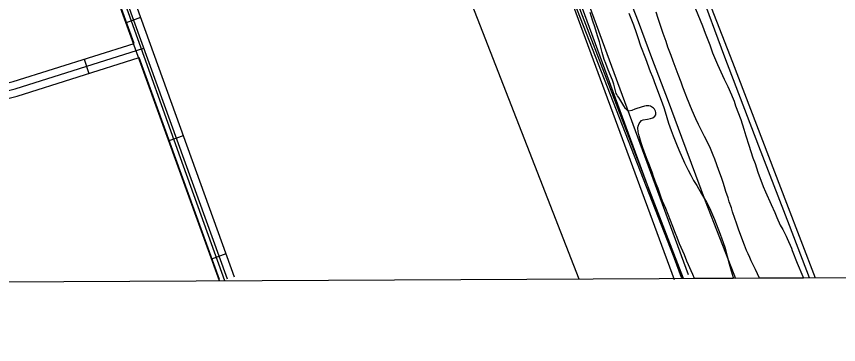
# Model space of a CAD drawing. Extents: x 3445503 to 3483459, y 540493 to 566012.
# Drawn here: x 3474080 to 3475718, y 545885 to 546538 of the extents above; entities that cross this region are included whole.
import ezdxf

# ---------------------------------------------------------------- set-up
doc = ezdxf.new("R2010")
doc.units = 0
for name, color, linetype in [('V-DTCH-CNTR', 7, 'Continuous'), ('V-GRID-FRAM', 7, 'Continuous'), ('V-ROAD-CNTR', 7, 'Continuous'), ('V-SITE-VEGE', 7, 'Continuous'), ('V-TOPO-SHOR', 7, 'Continuous')]:
    doc.layers.add(name, color=color, linetype=linetype)

msp = doc.modelspace()

# ---------------------------------------------------------------- linework, layer by layer
at = {"layer": 'V-DTCH-CNTR'}
for points in [[(3474987.1, 547815.8), (3475109.5, 547488), (3475228, 547178.1), (3475353.5, 546840.4), (3475506.5, 546446.9), (3475614.5, 546166.6), (3475671.4, 546017.7)], [(3474495.7, 546011.7), (3474407.3, 546256.4), (3474309.8, 546528.4), (3474186.2, 546872.2), (3474082.9, 547166.4), (3474079.1, 547177.3), (3474001, 547394.6), (3473901.8, 547669.3), (3473856.6, 547808.2)], [(3475409.1, 546016.4), (3475375, 546104.2), (3475294, 546314.5), (3475196, 546570.5), (3475110.9, 546789.7), (3475022.7, 547023.3), (3474934.1, 547270.1), (3474914.6, 547324)]]:
    msp.add_lwpolyline(points, dxfattribs=at)
at = {"layer": 'V-GRID-FRAM'}
msp.add_lwpolyline([(3449565.1, 564068.2), (3481202, 564229.3), (3481302.5, 546046.4), (3449649.7, 545885.3), (3449565.1, 564068.2)], dxfattribs=at)
at = {"layer": 'V-ROAD-CNTR'}
for p, q in [((3474299.7, 546526.1), (3474327.9, 546536.3)), ((3474215.3, 546452.9), (3474224.3, 546424.3)), ((3474384.7, 546291), (3474413, 546301.2)), ((3474469.8, 546055.9), (3474498, 546066.1))]:
    msp.add_line(p, q, dxfattribs=at)
for points in [[(3474500.5, 546015), (3474188.9, 546876.6), (3473780.3, 548003.7), (3473480.5, 548837.8), (3473453.6, 548916), (3473448.1, 548947.6), (3473444.6, 548974.8), (3473440.1, 549001.3), (3473431.6, 549017.5), (3473397.3, 549052.7)], [(3474314.8, 546484.3), (3474174.8, 546871.5), (3473766.2, 547998.6), (3473466.3, 548832.8), (3473439.1, 548912.3), (3473433.3, 548945.3), (3473429.7, 548972.6), (3473425.7, 548996.4), (3473419.3, 549008.6), (3473392.6, 549036.1)], [(3474943.9, 547225.6), (3475390.6, 546014.4)], [(3474958, 547230.8), (3475404.6, 546019.6)], [(3474972.1, 547236), (3475418.7, 546024.8)], [(3474515, 546019.1), (3474203, 546881.7), (3474100.4, 547164.8)], [(3473210, 546166.7), (3473792.6, 546353.8), (3473852.8, 546361), (3473916.8, 546360.8), (3473965.5, 546366.6), (3474078, 546393.9), (3474334.3, 546474.7)], [(3473820.8, 546372.3), (3473852, 546376), (3473916, 546375.8), (3473962.8, 546381.4), (3474074, 546408.4), (3474314.8, 546484.3)], [(3473229, 546157.1), (3473795.8, 546339.1), (3473853.7, 546346), (3473917.7, 546345.8), (3473968.1, 546351.8), (3474082.1, 546379.4), (3474325.1, 546456.1)], [(3474484.6, 546014.9), (3474325.1, 546456.1)]]:
    msp.add_lwpolyline(points, dxfattribs=at)
at = {"layer": 'V-SITE-VEGE'}
for p, q in [((3475423.4, 546577), (3475447.2, 546519.3)), ((3475228.6, 546528.7), (3475222.9, 546546)), ((3475300.4, 546544.4), (3475305.8, 546531.1)), ((3475358.4, 546533.7), (3475354.6, 546546.6)), ((3475232.5, 546517.3), (3475228.6, 546528.7)), ((3475305.8, 546531.1), (3475309.5, 546521.1)), ((3475309.5, 546521.1), (3475314.8, 546505.9)), ((3475368.7, 546504.1), (3475358.4, 546533.7)), ((3475238, 546499.1), (3475232.5, 546517.3)), ((3475314.8, 546505.9), (3475318.2, 546495.8)), ((3475447.2, 546519.3), (3475452.3, 546504.5)), ((3475241.5, 546487.3), (3475238, 546499.1)), ((3475318.2, 546495.8), (3475323.6, 546479.5)), ((3475374.4, 546488), (3475368.7, 546504.1)), ((3475452.3, 546504.5), (3475461.3, 546481.2)), ((3475247, 546466.2), (3475241.5, 546487.3)), ((3475323.6, 546479.5), (3475333.6, 546454.1)), ((3475378.1, 546477), (3475374.4, 546488)), ((3475384.2, 546460.5), (3475378.1, 546477)), ((3475461.3, 546481.2), (3475467.1, 546465.8)), ((3475251.2, 546452.6), (3475247, 546466.2)), ((3475388.3, 546449.1), (3475384.2, 546460.5)), ((3475467.1, 546465.8), (3475476.7, 546442.7)), ((3475254.1, 546444.4), (3475251.2, 546452.6)), ((3475258.8, 546431.7), (3475254.1, 546444.4)), ((3475333.6, 546454.1), (3475343, 546428.3)), ((3475394.5, 546433.1), (3475388.3, 546449.1)), ((3475476.7, 546442.7), (3475483.7, 546427.7)), ((3475267.5, 546411.2), (3475258.8, 546431.7)), ((3475343, 546428.3), (3475347.1, 546417.7)), ((3475398.2, 546422.3), (3475394.5, 546433.1)), ((3475483.7, 546427.7), (3475490.1, 546413.3)), ((3475270.3, 546403.4), (3475267.5, 546411.2)), ((3475347.1, 546417.7), (3475353.3, 546401.2)), ((3475404.5, 546407), (3475398.2, 546422.3)), ((3475408, 546397.1), (3475404.5, 546407)), ((3475490.1, 546413.3), (3475497.6, 546398.3)), ((3475273.2, 546392.6), (3475270.3, 546403.4)), ((3475274.2, 546387.5), (3475273.2, 546392.6)), ((3475353.3, 546401.2), (3475364.8, 546371.2)), ((3475413.5, 546382.1), (3475408, 546397.1)), ((3475497.6, 546398.3), (3475504.8, 546381.8)), ((3475275, 546384.8), (3475274.2, 546387.5)), ((3475276.4, 546382.7), (3475275, 546384.8)), ((3475277.9, 546379.9), (3475276.4, 546382.7)), ((3475280.4, 546376.7), (3475277.9, 546379.9)), ((3475289.9, 546360.2), (3475280.4, 546376.7)), ((3475415.6, 546376.8), (3475413.5, 546382.1)), ((3475426.3, 546350.8), (3475415.6, 546376.8)), ((3475504.8, 546381.8), (3475505.8, 546378.8)), ((3475505.8, 546378.8), (3475509.7, 546369.3)), ((3475293.4, 546355.1), (3475289.9, 546360.2)), ((3475331.4, 546359.3), (3475325, 546357.3)), ((3475335, 546359.9), (3475331.4, 546359.3)), ((3475340, 546360.3), (3475335, 546359.9)), ((3475343.6, 546359.2), (3475340, 546360.3)), ((3475349.2, 546355.6), (3475343.6, 546359.2)), ((3475364.8, 546371.2), (3475369.7, 546356.8)), ((3475509.7, 546369.3), (3475512.7, 546360.2)), ((3475512.7, 546360.2), (3475523, 546332.7)), ((3475294.9, 546353.2), (3475293.4, 546355.1)), ((3475298.2, 546350.2), (3475294.9, 546353.2)), ((3475300.3, 546349.3), (3475298.2, 546350.2)), ((3475306.4, 546351), (3475300.3, 546349.3)), ((3475312.1, 546353.4), (3475306.4, 546351)), ((3475316.4, 546354.9), (3475312.1, 546353.4)), ((3475322.9, 546356.9), (3475316.4, 546354.9)), ((3475325, 546357.3), (3475322.9, 546356.9)), ((3475351.5, 546353.2), (3475349.2, 546355.6)), ((3475353.6, 546349.4), (3475351.5, 546353.2)), ((3475352, 546339.5), (3475353.7, 546342.3)), ((3475354.2, 546346.7), (3475353.6, 546349.4)), ((3475353.7, 546342.3), (3475354.2, 546346.7)), ((3475369.7, 546356.8), (3475372.3, 546348)), ((3475372.3, 546348), (3475379.3, 546325.6)), ((3475433.9, 546334.3), (3475426.3, 546350.8)), ((3475319, 546319.9), (3475320.9, 546325.3)), ((3475320.9, 546325.3), (3475322.6, 546327.8)), ((3475322.6, 546327.8), (3475325.4, 546331)), ((3475325.4, 546331), (3475328.8, 546332)), ((3475328.8, 546332), (3475337.4, 546333.4)), ((3475337.4, 546333.4), (3475343.6, 546335.2)), ((3475343.6, 546335.2), (3475347.8, 546336.2)), ((3475347.8, 546336.2), (3475352, 546339.5)), ((3475379.3, 546325.6), (3475384.2, 546311)), ((3475438.8, 546323.3), (3475433.9, 546334.3)), ((3475523, 546332.7), (3475529.3, 546313.9)), ((3475318.1, 546316.7), (3475319, 546319.9)), ((3475318.6, 546308.1), (3475318.1, 546316.7)), ((3475384.2, 546311), (3475388.3, 546300.4)), ((3475450.8, 546298.9), (3475438.8, 546323.3)), ((3475529.3, 546313.9), (3475533, 546300.8)), ((3475320.7, 546300.3), (3475318.6, 546308.1)), ((3475324.7, 546286.5), (3475320.7, 546300.3)), ((3475388.3, 546300.4), (3475395.3, 546283.9)), ((3475458, 546284.9), (3475450.8, 546298.9)), ((3475533, 546300.8), (3475539.3, 546282)), ((3475327.8, 546276.6), (3475324.7, 546286.5)), ((3475333.3, 546262.2), (3475327.8, 546276.6)), ((3475395.3, 546283.9), (3475399.8, 546272.9)), ((3475462.6, 546275.6), (3475458, 546284.9)), ((3475467.9, 546262.1), (3475462.6, 546275.6)), ((3475539.3, 546282), (3475547.3, 546256.6)), ((3475336.8, 546253.5), (3475333.3, 546262.2)), ((3475399.8, 546272.9), (3475411.3, 546246.9)), ((3475471.2, 546254.1), (3475467.9, 546262.1)), ((3475341.5, 546242.3), (3475336.8, 546253.5)), ((3475411.3, 546246.9), (3475418.1, 546232.3)), ((3475479.4, 546231.6), (3475471.2, 546254.1)), ((3475547.3, 546256.6), (3475551.6, 546245.2)), ((3475551.6, 546245.2), (3475557.3, 546227.9)), ((3475343.8, 546235.1), (3475341.5, 546242.3)), ((3475346.4, 546228), (3475343.8, 546235.1)), ((3475349.3, 546219.3), (3475346.4, 546228)), ((3475418.1, 546232.3), (3475423.7, 546222.3)), ((3475484.5, 546217.3), (3475479.4, 546231.6)), ((3475557.3, 546227.9), (3475568, 546199.8)), ((3475354.4, 546204.9), (3475349.3, 546219.3)), ((3475423.7, 546222.3), (3475429.3, 546211.9)), ((3475429.3, 546211.9), (3475435.5, 546201.8)), ((3475487.8, 546207.8), (3475484.5, 546217.3)), ((3475358.3, 546195.4), (3475354.4, 546204.9)), ((3475363.6, 546180), (3475358.3, 546195.4)), ((3475435.5, 546201.8), (3475445.2, 546185.4)), ((3475490.9, 546198.7), (3475487.8, 546207.8)), ((3475493.7, 546189.4), (3475490.9, 546198.7)), ((3475568, 546199.8), (3475572.7, 546188.8)), ((3475367.5, 546170.4), (3475363.6, 546180)), ((3475445.2, 546185.4), (3475454.7, 546168.7)), ((3475497.8, 546176.9), (3475493.7, 546189.4)), ((3475572.7, 546188.8), (3475584, 546163.6)), ((3475373.7, 546155.9), (3475367.5, 546170.4)), ((3475454.7, 546168.7), (3475460.7, 546157.3)), ((3475500, 546168.9), (3475497.8, 546176.9)), ((3475504.5, 546157.2), (3475500, 546168.9)), ((3475584, 546163.6), (3475590.8, 546147.9)), ((3475387.5, 546119.9), (3475373.7, 546155.9)), ((3475460.7, 546157.3), (3475471, 546134.2)), ((3475507, 546149.2), (3475504.5, 546157.2)), ((3475511.5, 546135.9), (3475507, 546149.2)), ((3475590.8, 546147.9), (3475594.9, 546137.8)), ((3475471, 546134.2), (3475482.1, 546105)), ((3475514.5, 546126.4), (3475511.5, 546135.9)), ((3475594.9, 546137.8), (3475601.7, 546122.5)), ((3475393, 546106.2), (3475387.5, 546119.9)), ((3475519.5, 546112.6), (3475514.5, 546126.4)), ((3475530.5, 546082.8), (3475519.5, 546112.6)), ((3475601.7, 546122.5), (3475606.9, 546113.8)), ((3475606.9, 546113.8), (3475613.5, 546100.7)), ((3475396.5, 546097.9), (3475393, 546106.2)), ((3475401.2, 546085.8), (3475396.5, 546097.9)), ((3475482.1, 546105), (3475485.6, 546095.3)), ((3475613.5, 546100.7), (3475615.8, 546096.5)), ((3475615.8, 546096.5), (3475624, 546077.2)), ((3475404.3, 546078.4), (3475401.2, 546085.8)), ((3475485.6, 546095.3), (3475491.1, 546079)), ((3475491.1, 546079), (3475500.2, 546045.9)), ((3475534.8, 546072.2), (3475530.5, 546082.8)), ((3475411.1, 546063.4), (3475404.3, 546078.4)), ((3475416, 546051.4), (3475411.1, 546063.4)), ((3475538.1, 546065.5), (3475534.8, 546072.2)), ((3475541, 546058.7), (3475538.1, 546065.5)), ((3475624, 546077.2), (3475625.6, 546072.6)), ((3475625.6, 546072.6), (3475635.7, 546047.4)), ((3475419.3, 546043.7), (3475416, 546051.4)), ((3475544.1, 546051.9), (3475541, 546058.7)), ((3475552.6, 546034.6), (3475544.1, 546051.9)), ((3475635.7, 546047.4), (3475647, 546020.5)), ((3475424.2, 546031.9), (3475419.3, 546043.7)), ((3475427.8, 546024.3), (3475424.2, 546031.9)), ((3475500.2, 546045.9), (3475504.3, 546032.1)), ((3475504.3, 546032.1), (3475507.7, 546018.4)), ((3475560.7, 546017.2), (3475552.6, 546034.6)), ((3475430.8, 546016.5), (3475427.8, 546024.3)), ((3475508.2, 546016.9), (3475430.8, 546016.5)), ((3475507.7, 546018.4), (3475508.2, 546016.9)), ((3475648.1, 546017.6), (3475560.7, 546017.2)), ((3475647, 546020.5), (3475648.1, 546017.6))]:
    msp.add_line(p, q, dxfattribs=at)
at = {"layer": 'V-TOPO-SHOR'}
for points in [[(3475659.9, 546017.7), (3475620, 546122.4), (3475559, 546279.9), (3475491.7, 546456.9), (3475440.4, 546595.6), (3475387.2, 546732.1), (3475322.5, 546906), (3475244.8, 547105.9), (3475186.6, 547255.6), (3475124.5, 547422.2), (3475073.8, 547553.2), (3474971.6, 547820.2)], [(3474828.9, 547517), (3475185.3, 546581.6), (3475406.7, 546016.4)], [(3475201.2, 546015.3), (3474858.6, 546893.4), (3474675.5, 547343.8)], [(3475044.9, 547248.6), (3475075.1, 547166.5), (3475131.2, 547021.7), (3475185.6, 546881.2), (3475241.1, 546731.5), (3475296.3, 546586.4), (3475318.7, 546528), (3475345.2, 546456.3), (3475378.4, 546369.2), (3475405, 546298), (3475452.2, 546171.2), (3475509.2, 546025.5), (3475512.5, 546016.9)], [(3474485.1, 546011.7), (3474136.1, 546972.6), (3474071.8, 547170.6), (3473581.8, 547017.1)]]:
    msp.add_lwpolyline(points, dxfattribs=at)

doc.saveas('drawing.dxf')
